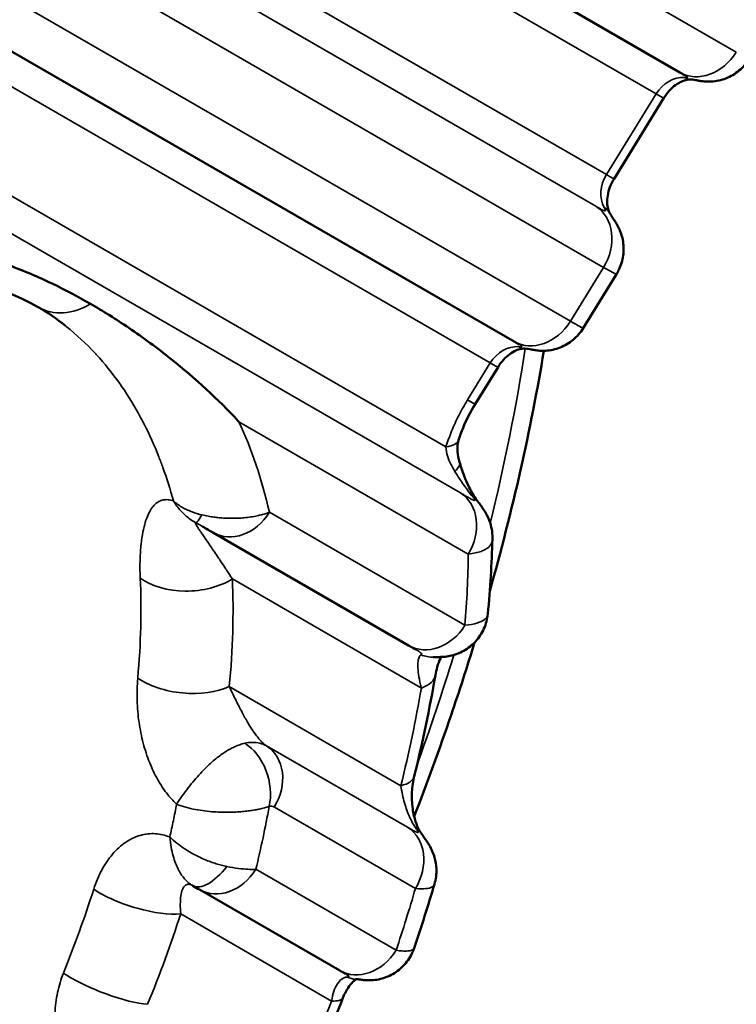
# Model space of a CAD drawing. Header units: millimetres. Extents: x 0 to 14369, y -869 to 2970.
# Tile 448 of 656: x 3587.78 to 3592.31, y 1024.4 to 1030.63. Entities that reach past the tile are written whole.
import ezdxf

# ---------------------------------------------------------------- set-up
doc = ezdxf.new("R2010")
doc.units = ezdxf.units.MM
doc.header["$LTSCALE"] = 10
doc.layers.add('Sichtbar (ISO)', color=7, linetype='Continuous', lineweight=50)
doc.layers.add('Sichtbar schmal (ISO)', color=7, linetype='Continuous', lineweight=35)

msp = doc.modelspace()

# ---------------------------------------------------------------- linework, layer by layer
at = {"layer": 'Sichtbar (ISO)'}
for p, q in [((3591.9552, 1030.2933), (3587.4552, 1032.8914)), ((3590.9065, 1028.5908), (3586.4065, 1031.1889)), ((3591.5392, 1029.6208), (3591.8539, 1030.1316)), ((3591.5548, 1029.0177), (3591.3436, 1028.6749)), ((3590.6612, 1028.1954), (3590.8051, 1028.4291)), ((3589.0027, 1027.382), (3590.2395, 1026.668)), ((3590.7699, 1027.3407), (3590.7699, 1027.3407)), ((3590.7407, 1026.8681), (3590.7407, 1026.8682)), ((3590.2814, 1026.6441), (3590.2814, 1026.6441)), ((3588.9168, 1025.1236), (3589.8041, 1024.6113)), ((3590.2747, 1024.7534), (3590.2747, 1024.7534))]:
    msp.add_line(p, q, dxfattribs=at)
for centre, major_axis, ratio, start_param, end_param in [((3592.0455, 1030.5475), (-0.0217, -0.2992), 0.536901, 6.283184, 6.283236), ((3590.9967, 1028.845), (-0.0217, -0.2992), 0.536901, 6.283184, 6.283236), ((3590.1135, 1026.5302), (0.2957, -0.0508), 0.479281, 0.000002, 0.000042), ((3589.0256, 1025.4076), (-0.1506, -0.2595), 0.433738, 6.280612, 6.283168)]:
    msp.add_ellipse(centre, major_axis=major_axis, ratio=ratio, start_param=start_param, end_param=end_param, dxfattribs=at)
for points, knots in [([(3592.3924, 1030.3774), (3592.3755, 1030.35), (3592.3538, 1030.325), (3592.3046, 1030.2839), (3592.2765, 1030.2672), (3592.2172, 1030.2439), (3592.1853, 1030.2369), (3592.1383, 1030.2343), (3592.1228, 1030.2346), (3592.1031, 1030.2365), (3592.0982, 1030.237), (3592.0892, 1030.2383), (3592.085, 1030.239), (3592.0773, 1030.2404), (3592.074, 1030.2411), (3592.0696, 1030.242), (3592.0681, 1030.2423), (3592.0651, 1030.2429), (3592.0638, 1030.2432), (3592.0588, 1030.2442), (3592.0541, 1030.2451), (3592.0393, 1030.247), (3592.032, 1030.2477), (3592.0238, 1030.2483)], [0, 0, 0, 0, 0.00967306, 0.00967306, 0.01923337, 0.01923337, 0.0287946, 0.0287946, 0.03340497, 0.03340497, 0.03494159, 0.03494159, 0.03639656, 0.03639656, 0.03801291, 0.03801291, 0.03933918, 0.03933918, 0.04144258, 0.04144258, 0.04777736, 0.04777736, 0.05135927, 0.05135927, 0.05135927, 0.05135927]), ([(3591.9851, 1030.2765), (3591.9851, 1030.2765), (3591.9848, 1030.2766), (3591.9836, 1030.2773), (3591.9824, 1030.2779), (3591.9786, 1030.2801), (3591.9756, 1030.2817), (3591.9673, 1030.2864), (3591.9615, 1030.2897), (3591.9552, 1030.2933)], [0.000891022, 0.000891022, 0.000891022, 0.000891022, 0.001691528, 0.001691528, 0.00296778, 0.00296778, 0.00521338, 0.00521338, 0.008617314, 0.008617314, 0.008617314, 0.008617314]), ([(3591.8539, 1030.1316), (3591.8641, 1030.1481), (3591.8758, 1030.1637), (3591.901, 1030.1912), (3591.9144, 1030.2031), (3591.9412, 1030.2228), (3591.9545, 1030.2304), (3591.9792, 1030.2415), (3591.9905, 1030.2448), (3592.0095, 1030.2485), (3592.0173, 1030.2487), (3592.0235, 1030.2483), (3592.0236, 1030.2483), (3592.0238, 1030.2483)], [1.48353, 1.48353, 1.48353, 1.48353, 1.712821, 1.712821, 1.942358, 1.942358, 2.174216, 2.174216, 2.406075, 2.406075, 2.637933, 2.637933, 2.642821, 2.642821, 2.642821, 2.642821]), ([(3591.5111, 1029.4049), (3591.5076, 1029.411), (3591.504, 1029.4191), (3591.4983, 1029.4399), (3591.4962, 1029.4526), (3591.495, 1029.4815), (3591.4959, 1029.4978), (3591.5017, 1029.5321), (3591.5065, 1029.5501), (3591.52, 1029.5858), (3591.5286, 1029.6035), (3591.5389, 1029.6203), (3591.5391, 1029.6206), (3591.5392, 1029.6208)], [0.32425, 0.32425, 0.32425, 0.32425, 0.556106, 0.556106, 0.787962, 0.787962, 1.019818, 1.019818, 1.250861, 1.250861, 1.48023, 1.48023, 1.48353, 1.48353, 1.48353, 1.48353]), ([(3591.5111, 1029.4049), (3591.5177, 1029.3932), (3591.5237, 1029.3835), (3591.5335, 1029.368), (3591.5376, 1029.3619), (3591.5462, 1029.3487), (3591.5508, 1029.3416), (3591.5603, 1029.3254), (3591.5649, 1029.317), (3591.5736, 1029.2988), (3591.5778, 1029.2888), (3591.5882, 1029.26), (3591.5932, 1029.2404), (3591.6004, 1029.1923), (3591.6006, 1029.1631), (3591.5924, 1029.1033), (3591.5829, 1029.0721), (3591.5647, 1029.0347), (3591.5599, 1029.0261), (3591.5548, 1029.0177)], [0, 0, 0, 0, 0.00535352, 0.00535352, 0.01068612, 0.01068612, 0.01456951, 0.01456951, 0.01768062, 0.01768062, 0.02101694, 0.02101694, 0.02706657, 0.02706657, 0.03567725, 0.03567725, 0.04521967, 0.04521967, 0.04817144, 0.04817144, 0.04817144, 0.04817144]), ([(3588.2272, 1028.8298), (3588.1468, 1028.8762), (3588.0671, 1028.9182), (3587.8959, 1029.0001), (3587.8052, 1029.0385), (3587.5489, 1029.1341), (3587.3792, 1029.183), (3587.1857, 1029.2283), (3587.1841, 1029.2287), (3587.1818, 1029.2292)], [0.0000016, 0.0000016, 0.0000016, 0.0000016, 0.0482097, 0.0482097, 0.1024107, 0.1024107, 0.1983018, 0.1983018, 0.1994542, 0.1994542, 0.1994542, 0.1994542]), ([(3587.8975, 1028.8081), (3587.6268, 1028.9644), (3587.289, 1029.0359), (3586.7658, 1028.9915), (3586.6271, 1028.9683), (3586.484, 1028.9328)], [0, 0, 0, 0, 0.1947926, 0.1947926, 0.2607096, 0.2607096, 0.2607096, 0.2607096]), ([(3589.1667, 1028.0832), (3589.1652, 1028.0848), (3589.1639, 1028.0862), (3589.0353, 1028.2245), (3588.8913, 1028.3568), (3588.6511, 1028.5491), (3588.5612, 1028.6154), (3588.3894, 1028.732), (3588.3087, 1028.7827), (3588.2272, 1028.8298)], [-0.0010932, -0.0010932, -0.0010932, -0.0010932, 0, 0, 0.0948216, 0.0948216, 0.1491616, 0.1491616, 0.1973863, 0.1973863, 0.1973863, 0.1973863]), ([(3591.3436, 1028.6749), (3591.3267, 1028.6475), (3591.3051, 1028.6225), (3591.2558, 1028.5814), (3591.2277, 1028.5647), (3591.1685, 1028.5414), (3591.1365, 1028.5344), (3591.0896, 1028.5318), (3591.0741, 1028.5321), (3591.0544, 1028.534), (3591.0495, 1028.5345), (3591.0405, 1028.5358), (3591.0362, 1028.5365), (3591.0286, 1028.5379), (3591.0253, 1028.5386), (3591.0209, 1028.5395), (3591.0194, 1028.5398), (3591.0163, 1028.5404), (3591.0151, 1028.5407), (3591.0101, 1028.5417), (3591.0053, 1028.5426), (3590.9905, 1028.5445), (3590.9833, 1028.5452), (3590.975, 1028.5458)], [0, 0, 0, 0, 0.00967306, 0.00967306, 0.01923337, 0.01923337, 0.0287946, 0.0287946, 0.03340497, 0.03340497, 0.03494159, 0.03494159, 0.03639656, 0.03639656, 0.03801291, 0.03801291, 0.03933918, 0.03933918, 0.04144258, 0.04144258, 0.04777736, 0.04777736, 0.05135927, 0.05135927, 0.05135927, 0.05135927]), ([(3590.9363, 1028.574), (3590.9363, 1028.574), (3590.9361, 1028.5741), (3590.9349, 1028.5748), (3590.9337, 1028.5754), (3590.9299, 1028.5776), (3590.9269, 1028.5792), (3590.9185, 1028.5839), (3590.9128, 1028.5872), (3590.9065, 1028.5908)], [0.000891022, 0.000891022, 0.000891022, 0.000891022, 0.001691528, 0.001691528, 0.00296778, 0.00296778, 0.00521338, 0.00521338, 0.008617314, 0.008617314, 0.008617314, 0.008617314]), ([(3590.8051, 1028.4291), (3590.8153, 1028.4456), (3590.8271, 1028.4612), (3590.8522, 1028.4887), (3590.8656, 1028.5006), (3590.8924, 1028.5203), (3590.9058, 1028.5279), (3590.9305, 1028.539), (3590.9417, 1028.5423), (3590.9608, 1028.546), (3590.9686, 1028.5462), (3590.9748, 1028.5458), (3590.9749, 1028.5458), (3590.975, 1028.5458)], [1.48353, 1.48353, 1.48353, 1.48353, 1.712821, 1.712821, 1.942358, 1.942358, 2.174216, 2.174216, 2.406075, 2.406075, 2.637933, 2.637933, 2.642821, 2.642821, 2.642821, 2.642821]), ([(3590.6612, 1028.1954), (3590.6311, 1028.1465), (3590.6046, 1028.0947), (3590.5731, 1028.0182), (3590.5637, 1027.9922), (3590.5559, 1027.967)], [0, 0, 0, 0, 0.01722926, 0.01722926, 0.02610234, 0.02610234, 0.02610234, 0.02610234]), ([(3590.5559, 1027.967), (3590.5519, 1027.9541), (3590.5494, 1027.9385), (3590.5483, 1027.903), (3590.5501, 1027.8823), (3590.5561, 1027.8504), (3590.5588, 1027.839), (3590.5621, 1027.8276)], [0, 0, 0, 0, 0.00645871, 0.00645871, 0.01391027, 0.01391027, 0.01796507, 0.01796507, 0.01796507, 0.01796507]), ([(3590.5621, 1027.8276), (3590.5695, 1027.8014), (3590.5782, 1027.7745), (3590.5969, 1027.7245), (3590.6067, 1027.7012), (3590.6246, 1027.6641), (3590.632, 1027.6499), (3590.6481, 1027.6219), (3590.6571, 1027.608), (3590.6658, 1027.5959)], [0, 0, 0, 0, 0.0088348, 0.0088348, 0.01639674, 0.01639674, 0.02117871, 0.02117871, 0.02625026, 0.02625026, 0.02625026, 0.02625026]), ([(3590.6658, 1027.5959), (3590.6742, 1027.5843), (3590.6822, 1027.5733), (3590.6966, 1027.5533), (3590.7031, 1027.5441), (3590.7155, 1027.5258), (3590.7215, 1027.5163), (3590.7376, 1027.488), (3590.7474, 1027.4671), (3590.7606, 1027.427), (3590.7651, 1027.4077), (3590.7696, 1027.3724), (3590.7704, 1027.3566), (3590.7699, 1027.3407)], [0, 0, 0, 0, 0.00446804, 0.00446804, 0.00897896, 0.00897896, 0.01321761, 0.01321761, 0.02022982, 0.02022982, 0.02619795, 0.02619795, 0.03096836, 0.03096836, 0.03096836, 0.03096836]), ([(3590.7407, 1026.8681), (3590.7377, 1026.836), (3590.7293, 1026.804), (3590.7033, 1026.7452), (3590.6854, 1026.7178), (3590.6425, 1026.6705), (3590.6169, 1026.6501), (3590.5616, 1026.6188), (3590.5309, 1026.6075), (3590.4876, 1026.5986), (3590.4745, 1026.5968), (3590.456, 1026.5954), (3590.4498, 1026.5951), (3590.438, 1026.5947), (3590.4328, 1026.5947), (3590.4249, 1026.5948), (3590.422, 1026.5948), (3590.4136, 1026.5949), (3590.4086, 1026.5949), (3590.4006, 1026.5947), (3590.3992, 1026.5947), (3590.3977, 1026.5946)], [0, 0, 0, 0, 0.00969316, 0.00969316, 0.01928487, 0.01928487, 0.02888104, 0.02888104, 0.03844896, 0.03844896, 0.04255554, 0.04255554, 0.04480968, 0.04480968, 0.04751682, 0.04751682, 0.05009238, 0.05009238, 0.0556508, 0.0556508, 0.05681438, 0.05681438, 0.05681438, 0.05681438]), ([(3590.2814, 1026.6441), (3590.2808, 1026.6444), (3590.279, 1026.6454), (3590.2738, 1026.6484), (3590.2699, 1026.6506), (3590.258, 1026.6573), (3590.2491, 1026.6624), (3590.2395, 1026.668)], [0, 0, 0, 0, 0.00249026, 0.00249026, 0.00559781, 0.00559781, 0.01107255, 0.01107255, 0.01107255, 0.01107255]), ([(3590.2748, 1025.5861), (3590.3575, 1025.7992), (3590.4353, 1026.0128), (3590.5605, 1026.3801), (3590.6102, 1026.5336), (3590.6572, 1026.687)], [6.5450891, 6.5450891, 6.5450891, 6.5450891, 6.6131452, 6.6131452, 6.6620118, 6.6620118, 6.6620118, 6.6620118]), ([(3590.4454, 1026.5949), (3590.4439, 1026.592), (3590.4422, 1026.5889), (3590.4339, 1026.5713), (3590.4268, 1026.5526), (3590.4163, 1026.5153), (3590.4124, 1026.498), (3590.4092, 1026.4794)], [0.03451301, 0.03451301, 0.03451301, 0.03451301, 0.03703523, 0.03703523, 0.04733899, 0.04733899, 0.05470397, 0.05470397, 0.05470397, 0.05470397]), ([(3590.2757, 1025.8409), (3590.2684, 1025.8112), (3590.2631, 1025.7771), (3590.2594, 1025.7073), (3590.2606, 1025.6706), (3590.2676, 1025.6197), (3590.2704, 1025.6047), (3590.2767, 1025.578), (3590.28, 1025.5661), (3590.2904, 1025.5346), (3590.2986, 1025.5157), (3590.31, 1025.4949), (3590.3131, 1025.4897), (3590.3161, 1025.4851)], [0, 0, 0, 0, 0.01138544, 0.01138544, 0.02224041, 0.02224041, 0.02678269, 0.02678269, 0.03057211, 0.03057211, 0.03726079, 0.03726079, 0.03971064, 0.03971064, 0.03971064, 0.03971064]), ([(3590.3161, 1025.4851), (3590.3234, 1025.4739), (3590.3302, 1025.4638), (3590.3419, 1025.4468), (3590.3469, 1025.4397), (3590.3573, 1025.4245), (3590.3634, 1025.4156), (3590.3767, 1025.3933), (3590.3837, 1025.3801), (3590.3952, 1025.3538), (3590.4, 1025.3405), (3590.4105, 1025.3036), (3590.4144, 1025.279), (3590.4164, 1025.2223), (3590.4123, 1025.1895), (3590.4032, 1025.1585)], [0, 0, 0, 0, 0.00454159, 0.00454159, 0.00899136, 0.00899136, 0.01374727, 0.01374727, 0.01846009, 0.01846009, 0.02273853, 0.02273853, 0.03012749, 0.03012749, 0.03982225, 0.03982225, 0.03982225, 0.03982225]), ([(3590.2747, 1024.7534), (3590.2643, 1024.7229), (3590.2488, 1024.6937), (3590.21, 1024.6427), (3590.1863, 1024.6201), (3590.1337, 1024.5841), (3590.1041, 1024.5702), (3590.0585, 1024.557), (3590.0431, 1024.5538), (3590.0126, 1024.55), (3589.9974, 1024.5492), (3589.9779, 1024.5497), (3589.9731, 1024.5499), (3589.9635, 1024.5505), (3589.9588, 1024.551), (3589.9521, 1024.5517), (3589.9498, 1024.552), (3589.9447, 1024.5527), (3589.9423, 1024.553), (3589.9383, 1024.5536), (3589.9368, 1024.5538), (3589.9329, 1024.5544), (3589.9311, 1024.5546), (3589.9242, 1024.5555), (3589.9174, 1024.5561), (3589.9062, 1024.5565)], [0, 0, 0, 0, 0.00967246, 0.00967246, 0.01923778, 0.01923778, 0.02880683, 0.02880683, 0.03352096, 0.03352096, 0.03807609, 0.03807609, 0.03961402, 0.03961402, 0.04124614, 0.04124614, 0.04223228, 0.04223228, 0.04371525, 0.04371525, 0.04543925, 0.04543925, 0.04886542, 0.04886542, 0.05560366, 0.05560366, 0.05560366, 0.05560366]), ([(3589.8365, 1024.593), (3589.8365, 1024.593), (3589.8364, 1024.593), (3589.8359, 1024.5933), (3589.835, 1024.5938), (3589.8323, 1024.5953), (3589.8299, 1024.5966), (3589.8221, 1024.601), (3589.8157, 1024.6046), (3589.8071, 1024.6096), (3589.8056, 1024.6104), (3589.8041, 1024.6113)], [0.000643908, 0.000643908, 0.000643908, 0.000643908, 0.001125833, 0.001125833, 0.002333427, 0.002333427, 0.004299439, 0.004299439, 0.008352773, 0.008352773, 0.009189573, 0.009189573, 0.009189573, 0.009189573]), ([(3589.9109, 1024.5563), (3589.9091, 1024.5555), (3589.906, 1024.5538), (3589.8942, 1024.5455), (3589.883, 1024.5357), (3589.8617, 1024.5094), (3589.8516, 1024.4944), (3589.8361, 1024.4654), (3589.8301, 1024.4527), (3589.8248, 1024.4392)], [0.01184511, 0.01184511, 0.01184511, 0.01184511, 0.01710883, 0.01710883, 0.02606343, 0.02606343, 0.03329567, 0.03329567, 0.03811143, 0.03811143, 0.03811143, 0.03811143])]:
    msp.add_open_spline(points, degree=3, knots=knots, dxfattribs=at)
for points in [[(3588.0696, 1028.6908), (3588.015, 1028.7343), (3587.9576, 1028.7734), (3587.8975, 1028.8081)], [(3590.7527, 1027.0109), (3590.8975, 1027.5228), (3591.0123, 1028.0319), (3591.0953, 1028.5322)], [(3589.0027, 1027.382), (3588.9831, 1027.3933), (3588.9607, 1027.4066), (3588.9355, 1027.4212)], [(3590.7699, 1027.3407), (3590.7654, 1027.1855), (3590.7557, 1027.0278), (3590.7407, 1026.8682)], [(3590.4092, 1026.4794), (3590.373, 1026.2689), (3590.3284, 1026.0556), (3590.2757, 1025.8409)], [(3590.4032, 1025.1585), (3590.3634, 1025.0237), (3590.3205, 1024.8886), (3590.2747, 1024.7534)], [(3588.8747, 1025.1482), (3588.8745, 1025.1483), (3588.8744, 1025.1484), (3588.8742, 1025.1485)], [(3588.9168, 1025.1236), (3588.9047, 1025.1306), (3588.8909, 1025.1389), (3588.875, 1025.1481)], [(3589.8248, 1024.4392), (3589.7492, 1024.2488), (3589.6679, 1024.0586), (3589.5812, 1023.8696)]]:
    msp.add_open_spline(points, degree=3, dxfattribs=at)
at = {"layer": 'Sichtbar schmal (ISO)'}
for p, q in [((3592.312, 1030.4217), (3587.812, 1033.0198)), ((3587.1052, 1032.871), (3591.8052, 1030.1574)), ((3586.7906, 1032.3602), (3591.4906, 1029.6467)), ((3586.9235, 1032.0446), (3591.4235, 1029.4465)), ((3586.973, 1031.6578), (3591.473, 1029.0597)), ((3591.2632, 1028.7192), (3586.7632, 1031.3173)), ((3586.0564, 1031.1685), (3590.7564, 1028.4549)), ((3590.4762, 1027.9244), (3585.7075, 1030.6775)), ((3585.6821, 1030.4534), (3590.5675, 1027.6328)), ((3591.4906, 1029.6467), (3591.8052, 1030.1574)), ((3591.473, 1029.0597), (3591.2632, 1028.7192)), ((3590.6125, 1028.2213), (3590.7564, 1028.4549)), ((3589.1667, 1028.0832), (3590.617, 1027.2459)), ((3589.3594, 1027.5104), (3590.5962, 1026.7963)), ((3589.1254, 1027.0886), (3590.3203, 1026.3988)), ((3589.1059, 1026.4075), (3590.1911, 1025.7809)), ((3590.2334, 1025.5177), (3589.3412, 1026.0328)), ((3590.2828, 1025.1308), (3589.3907, 1025.6459)), ((3589.2736, 1025.2519), (3590.1609, 1024.7397)), ((3588.7986, 1024.9693), (3589.7527, 1024.4184))]:
    msp.add_line(p, q, dxfattribs=at)
for centre, major_axis, ratio, start_param, end_param in [((3592.1052, 1030.5531), (-0.15, -0.2598), 0.816497, 0, 1.53589), ((3591.943, 1030.0698), (0.1, 0.1732), 0.816497, 0.376603, 1.53589), ((3592.0455, 1030.5475), (-0.0217, -0.2992), 0.536901, 6.02877, 6.28318), ((3591.5984, 1030.2889), (0.2554, -0.1573), 0.020149, 5.667993, 6.283185), ((3591.6284, 1029.559), (0.1, 0.1732), 0.816497, 1.53589, 2.695169), ((3591.2838, 1029.7781), (0.2554, -0.1573), 0.020149, 5.667993, 6.283185), ((3591.2662, 1029.1911), (0.15, 0.2598), 0.816497, 4.677482, 6.248279), ((3591.2503, 1029.2566), (0.2608, 0.1483), 0.520768, 6.283156, 6.579486), ((3588.0975, 1029.1545), (-0.2, -0.3464), 0.816497, 6.283177, 7.282263), ((3591.0565, 1028.8506), (-0.15, -0.2598), 0.816497, 0, 1.53589), ((3584.0381, 1026.1088), (5, 8.6603), 0.57735, 5.1805, 5.304362), ((3590.8943, 1028.3673), (0.1, 0.1732), 0.816497, 0.376603, 1.53589), ((3590.9967, 1028.845), (-0.0217, -0.2992), 0.536901, 6.02877, 6.28318), ((3590.5497, 1028.5864), (0.2554, -0.1573), 0.020149, 5.667993, 6.283185), ((3590.4057, 1028.3527), (0.2554, -0.1573), 0.020149, 5.667993, 6.283185), ((3585.5444, 1024.391), (2.893, 4.55), 0.576999, 5.763233, 5.930137), ((3590.2694, 1028.0558), (0.2865, -0.0889), 0.348326, 5.620104, 6.283181), ((3590.2735, 1027.7454), (0.2885, 0.0822), 0.306919, 5.729471, 6.283201), ((3590.4102, 1027.3774), (0.15, 0.2598), 0.816497, 4.677482, 6.248279), ((3590.4229, 1027.4199), (0.2429, 0.176), 0.280013, 6.283171, 6.530878), ((3589.0278, 1027.7127), (-0.1347, -0.2681), 0.075213, 0.043369, 0.652206), ((3589.1527, 1027.6418), (-0.15, -0.2598), 0.816497, 6.283184, 7.819075), ((3585.5332, 1024.3925), (-3.765, -5.9214), 0.576999, 2.313413, 2.391867), ((3584.9334, 1024.8143), (-2.6529, -4.252), 0.577118, 2.289637, 2.445349), ((3588.8497, 1027.2639), (-0.3996, -0.0171), 0.629395, 0.668049, 2.304774), ((3585.2092, 1024.6377), (-2.9031, -4.566), 0.576999, 2.294859, 2.450576), ((3590.3895, 1026.9278), (-0.15, -0.2598), 0.816501, 6.283185, 7.819086), ((3584.0381, 1026.1088), (5, 8.6603), 0.57735, 5.012394, 5.088819), ((3590.3863, 1026.8944), (0.0114, -0.2998), 0.794876, 5.948376, 6.283047), ((3588.8302, 1026.5828), (-0.3982, 0.0378), 0.541053, 0.758431, 2.385483), ((3590.1135, 1026.5302), (0.2957, -0.0508), 0.479281, 5.565786, 6.283185), ((3585.1918, 1024.6304), (-3.8805, -6.1031), 0.576999, 2.10034, 2.197911), ((3589.1512, 1025.7803), (0.0763, -0.2901), 0.693249, 0.928314, 2.534888), ((3589.1839, 1025.7774), (0.15, 0.2598), 0.816497, 4.67748, 6.248303), ((3589.9843, 1025.9124), (0.2914, -0.0715), 0.412575, 5.597218, 6.283185), ((3583.6847, 1026.3129), (4.2499, 7.3611), 0.57735, 4.967729, 4.967735), ((3589.338, 1025.5603), (0.0539, 0.0848), 0.576999, 0.024976, 0.556555), ((3583.6847, 1026.3129), (4.2499, 7.361), 0.57735, 4.948602, 4.948607), ((3585.5209, 1024.3772), (2.9106, 4.5777), 0.576999, 5.244374, 5.327838), ((3590.076, 1025.2623), (0.15, 0.2598), 0.816497, 4.677482, 6.248279), ((3590.0649, 1025.321), (0.2512, 0.1641), 0.404409, 0.000051, 0.266476), ((3583.6845, 1026.3129), (4.2501, 7.3613), 0.57735, 4.923256, 4.92326), ((3589.0256, 1025.4076), (-0.1506, -0.2595), 0.433738, 6.283168, 7.559612), ((3589.0668, 1025.3834), (-0.15, -0.2598), 0.816497, 0.000054, 1.535917), ((3584.9156, 1024.8087), (-2.6665, -4.2736), 0.577122, 1.869262, 1.986274), ((3588.523, 1025.1446), (-0.3805, 0.1235), 0.333496, 0.878433, 2.482959), ((3585.5155, 1024.387), (-3.7785, -5.9427), 0.576999, 1.97815, 2.040193), ((3585.1925, 1024.6326), (-2.9159, -4.5861), 0.576998, 1.874336, 1.991404), ((3589.9541, 1024.8711), (-0.15, -0.2598), 0.816501, 6.283185, 7.819083), ((3588.3136, 1024.5731), (-0.3703, 0.1512), 0.24413, 0.909458, 2.504323), ((3589.9151, 1024.8563), (-0.009, -0.2999), 0.675369, 6.001478, 6.283115), ((3585.1783, 1024.6293), (-3.8914, -6.1203), 0.576999, 1.80462, 1.89007), ((3589.5459, 1024.5499), (0.2788, -0.1107), 0.256387, 5.643514, 6.283141)]:
    msp.add_ellipse(centre, major_axis=major_axis, ratio=ratio, start_param=start_param, end_param=end_param, dxfattribs=at)
for points, knots in [([(3591.984, 1030.2609), (3591.9895, 1030.2605), (3591.9941, 1030.2603), (3591.9976, 1030.2603), (3592.0011, 1030.2604), (3592.0035, 1030.2607), (3592.0044, 1030.2614), (3592.0054, 1030.2622), (3592.0049, 1030.2633), (3592.003, 1030.265), (3592.0011, 1030.2667), (3591.9978, 1030.2689), (3591.993, 1030.2718), (3591.9904, 1030.2734), (3591.9873, 1030.2752), (3591.9839, 1030.2771)], [0.0000116, 0.0000116, 0.0000116, 0.0000116, 0.1666667, 0.1666667, 0.1666667, 0.3333333, 0.3333333, 0.3333333, 0.5, 0.5, 0.5, 0.6666667, 0.6666667, 0.6666667, 0.7570295, 0.7570295, 0.7570295, 0.7570295]), ([(3591.4235, 1029.4465), (3591.4328, 1029.4412), (3591.4409, 1029.4365), (3591.4481, 1029.4325), (3591.4554, 1029.4284), (3591.4617, 1029.4249), (3591.4669, 1029.4223), (3591.472, 1029.4197), (3591.4761, 1029.4179), (3591.4791, 1029.4171), (3591.4821, 1029.4162), (3591.484, 1029.4163), (3591.4848, 1029.4176), (3591.4855, 1029.4189), (3591.4851, 1029.4215), (3591.4838, 1029.425), (3591.4824, 1029.4284), (3591.4802, 1029.4328), (3591.4772, 1029.4381)], [0, 0, 0, 0, 0.1666667, 0.1666667, 0.1666667, 0.3333333, 0.3333333, 0.3333333, 0.5, 0.5, 0.5, 0.6666667, 0.6666667, 0.6666667, 0.8333333, 0.8333333, 0.8333333, 0.999998, 0.999998, 0.999998, 0.999998]), ([(3591.473, 1029.0597), (3591.4956, 1029.0466), (3591.5138, 1029.0364), (3591.5271, 1029.0292), (3591.5404, 1029.0221), (3591.5488, 1029.0181), (3591.5526, 1029.0174), (3591.5538, 1029.0172), (3591.5545, 1029.0173), (3591.5548, 1029.0177)], [0, 0, 0, 0, 0.1666667, 0.1666667, 0.1666667, 0.3333333, 0.3333333, 0.3333333, 0.385807, 0.385807, 0.385807, 0.385807]), ([(3591.3436, 1028.6749), (3591.3436, 1028.6749), (3591.3435, 1028.6749), (3591.3432, 1028.6751), (3591.3413, 1028.6759), (3591.3339, 1028.6796), (3591.3206, 1028.6868), (3591.3073, 1028.6941), (3591.2881, 1028.7048), (3591.2632, 1028.7192)], [0.6392846, 0.6392846, 0.6392846, 0.6392846, 0.6666667, 0.6666667, 0.6666667, 0.8333333, 0.8333333, 0.8333333, 1, 1, 1, 1]), ([(3588.7522, 1027.5826), (3588.7323, 1027.6558), (3588.7101, 1027.7261), (3588.6858, 1027.7937), (3588.6774, 1027.8168), (3588.6688, 1027.8396), (3588.66, 1027.862), (3588.6316, 1027.9341), (3588.6006, 1028.0029), (3588.5675, 1028.068), (3588.5601, 1028.0824), (3588.5527, 1028.0966), (3588.5451, 1028.1107), (3588.508, 1028.1797), (3588.4686, 1028.2442), (3588.4268, 1028.3049), (3588.4217, 1028.3123), (3588.4166, 1028.3196), (3588.4115, 1028.3268), (3588.3658, 1028.3911), (3588.3175, 1028.4512), (3588.2643, 1028.509), (3588.2621, 1028.5114), (3588.2599, 1028.5138), (3588.2577, 1028.5163), (3588.2019, 1028.5763), (3588.1405, 1028.6338), (3588.0749, 1028.6866), (3588.0731, 1028.688), (3588.0713, 1028.6894), (3588.0696, 1028.6908)], [0, 0, 0, 0, 0.1241596, 0.1241596, 0.1241596, 0.1666667, 0.1666667, 0.1666667, 0.303069, 0.303069, 0.303069, 0.3333333, 0.3333333, 0.3333333, 0.4819593, 0.4819593, 0.4819593, 0.5, 0.5, 0.5, 0.6599936, 0.6599936, 0.6599936, 0.6666667, 0.6666667, 0.6666667, 0.8333333, 0.8333333, 0.8333333, 0.837822, 0.837822, 0.837822, 0.837822]), ([(3590.9353, 1028.5584), (3590.9408, 1028.558), (3590.9453, 1028.5578), (3590.9488, 1028.5578), (3590.9523, 1028.5579), (3590.9547, 1028.5582), (3590.9557, 1028.5589), (3590.9567, 1028.5597), (3590.9562, 1028.5608), (3590.9543, 1028.5625), (3590.9524, 1028.5642), (3590.949, 1028.5664), (3590.9442, 1028.5693), (3590.9416, 1028.5709), (3590.9386, 1028.5727), (3590.9351, 1028.5746)], [0.0000116, 0.0000116, 0.0000116, 0.0000116, 0.1666667, 0.1666667, 0.1666667, 0.3333333, 0.3333333, 0.3333333, 0.5, 0.5, 0.5, 0.6666667, 0.6666667, 0.6666667, 0.7570295, 0.7570295, 0.7570295, 0.7570295]), ([(3590.5322, 1027.7688), (3590.5229, 1027.7838), (3590.5141, 1027.7994), (3590.5061, 1027.8158), (3590.4982, 1027.8322), (3590.4912, 1027.8494), (3590.4858, 1027.8675), (3590.4804, 1027.8856), (3590.4766, 1027.9045), (3590.4762, 1027.9244)], [0.0000007, 0.0000007, 0.0000007, 0.0000007, 0.3333333, 0.3333333, 0.3333333, 0.6666667, 0.6666667, 0.6666667, 1, 1, 1, 1]), ([(3590.6463, 1027.6072), (3590.6355, 1027.6198), (3590.6256, 1027.6323), (3590.6163, 1027.6446), (3590.607, 1027.6569), (3590.5983, 1027.6689), (3590.5903, 1027.6804), (3590.5823, 1027.6919), (3590.5749, 1027.7028), (3590.568, 1027.7131), (3590.5611, 1027.7235), (3590.5548, 1027.7333), (3590.5488, 1027.7425), (3590.5429, 1027.7518), (3590.5374, 1027.7605), (3590.5322, 1027.7688)], [0, 0, 0, 0, 0.2, 0.2, 0.2, 0.4, 0.4, 0.4, 0.6, 0.6, 0.6, 0.8, 0.8, 0.8, 1, 1, 1, 1]), ([(3588.7522, 1027.5826), (3588.7403, 1027.5866), (3588.7291, 1027.589), (3588.7184, 1027.5899), (3588.7077, 1027.5908), (3588.6976, 1027.5903), (3588.6879, 1027.5884), (3588.6782, 1027.5865), (3588.6691, 1027.5831), (3588.6603, 1027.5784), (3588.6516, 1027.5736), (3588.6433, 1027.5675), (3588.6354, 1027.5598), (3588.6275, 1027.5521), (3588.6199, 1027.543), (3588.6128, 1027.5322), (3588.6057, 1027.5215), (3588.5989, 1027.5091), (3588.5926, 1027.495), (3588.5862, 1027.4808), (3588.5803, 1027.4648), (3588.5748, 1027.4467), (3588.5693, 1027.4287), (3588.5642, 1027.4085), (3588.5597, 1027.3857), (3588.5552, 1027.363), (3588.5513, 1027.3377), (3588.5482, 1027.3093), (3588.5451, 1027.2809), (3588.5428, 1027.2494), (3588.5416, 1027.2139), (3588.5405, 1027.1784), (3588.5406, 1027.1389), (3588.5426, 1027.0947)], [0, 0, 0, 0, 0.090909, 0.090909, 0.090909, 0.181818, 0.181818, 0.181818, 0.272727, 0.272727, 0.272727, 0.363636, 0.363636, 0.363636, 0.454545, 0.454545, 0.454545, 0.545455, 0.545455, 0.545455, 0.636364, 0.636364, 0.636364, 0.727273, 0.727273, 0.727273, 0.818182, 0.818182, 0.818182, 0.909091, 0.909091, 0.909091, 1, 1, 1, 1]), ([(3588.933, 1027.4935), (3588.912, 1027.4982), (3588.8909, 1027.5045), (3588.8703, 1027.5124), (3588.8497, 1027.5202), (3588.8297, 1027.5297), (3588.8099, 1027.5411), (3588.7902, 1027.5526), (3588.7708, 1027.5661), (3588.7522, 1027.5826)], [0.0000302, 0.0000302, 0.0000302, 0.0000302, 0.3333333, 0.3333333, 0.3333333, 0.6666667, 0.6666667, 0.6666667, 1, 1, 1, 1]), ([(3588.7522, 1027.5826), (3588.7666, 1027.5593), (3588.7819, 1027.5391), (3588.7974, 1027.5217), (3588.8129, 1027.5043), (3588.8286, 1027.4896), (3588.8448, 1027.4768), (3588.8501, 1027.4726), (3588.8555, 1027.4686), (3588.8609, 1027.4648), (3588.8719, 1027.4571), (3588.883, 1027.4503), (3588.8941, 1027.4444)], [0, 0, 0, 0, 0.3333333, 0.3333333, 0.3333333, 0.6666667, 0.6666667, 0.6666667, 0.7767276, 0.7767276, 0.7767276, 0.9999915, 0.9999915, 0.9999915, 0.9999915]), ([(3590.5675, 1027.6328), (3590.5742, 1027.6289), (3590.5805, 1027.6253), (3590.5862, 1027.622), (3590.592, 1027.6187), (3590.5973, 1027.6156), (3590.6022, 1027.6129), (3590.6071, 1027.6101), (3590.6116, 1027.6075), (3590.6157, 1027.6052), (3590.6198, 1027.6029), (3590.6236, 1027.6009), (3590.627, 1027.599), (3590.6304, 1027.5972), (3590.6335, 1027.5955), (3590.6363, 1027.5941), (3590.639, 1027.5927), (3590.6415, 1027.5914), (3590.6437, 1027.5904), (3590.646, 1027.5893), (3590.6479, 1027.5884), (3590.6496, 1027.5877), (3590.6513, 1027.587), (3590.6528, 1027.5865), (3590.654, 1027.5861), (3590.6553, 1027.5858), (3590.6563, 1027.5855), (3590.6571, 1027.5855), (3590.6579, 1027.5854), (3590.6585, 1027.5855), (3590.659, 1027.5856), (3590.6594, 1027.5858), (3590.6597, 1027.5861), (3590.6598, 1027.5866), (3590.6599, 1027.587), (3590.6599, 1027.5876), (3590.6597, 1027.5883), (3590.6595, 1027.589), (3590.6592, 1027.5898), (3590.6586, 1027.5909), (3590.658, 1027.5919), (3590.6573, 1027.5932), (3590.6562, 1027.5947), (3590.6552, 1027.5962), (3590.6539, 1027.5979), (3590.6522, 1027.6), (3590.6506, 1027.6021), (3590.6486, 1027.6045), (3590.6463, 1027.6072)], [0, 0, 0, 0, 0.0625, 0.0625, 0.0625, 0.125, 0.125, 0.125, 0.1875, 0.1875, 0.1875, 0.25, 0.25, 0.25, 0.3125, 0.3125, 0.3125, 0.375, 0.375, 0.375, 0.4375, 0.4375, 0.4375, 0.5, 0.5, 0.5, 0.5625, 0.5625, 0.5625, 0.625, 0.625, 0.625, 0.6875, 0.6875, 0.6875, 0.75, 0.75, 0.75, 0.8125, 0.8125, 0.8125, 0.875, 0.875, 0.875, 0.9375, 0.9375, 0.9375, 0.9999945, 0.9999945, 0.9999945, 0.9999945]), ([(3589.3594, 1027.5104), (3589.3453, 1027.5049), (3589.3308, 1027.5003), (3589.3164, 1027.4963), (3589.3128, 1027.4953), (3589.3092, 1027.4944), (3589.3056, 1027.4934), (3589.2949, 1027.4907), (3589.2841, 1027.4883), (3589.2735, 1027.4862), (3589.2593, 1027.4833), (3589.2452, 1027.4811), (3589.2314, 1027.4792), (3589.2175, 1027.4774), (3589.2039, 1027.476), (3589.1905, 1027.4749), (3589.1772, 1027.4739), (3589.1641, 1027.4732), (3589.1512, 1027.4728), (3589.1384, 1027.4724), (3589.1258, 1027.4723), (3589.1135, 1027.4725), (3589.1012, 1027.4726), (3589.0891, 1027.4731), (3589.0772, 1027.4737), (3589.0653, 1027.4743), (3589.0537, 1027.4752), (3589.0423, 1027.4763), (3589.0309, 1027.4773), (3589.0197, 1027.4786), (3589.0084, 1027.4801), (3588.997, 1027.4816), (3588.9853, 1027.4834), (3588.9728, 1027.4855), (3588.9603, 1027.4877), (3588.947, 1027.4902), (3588.933, 1027.4935)], [0.0000016, 0.0000016, 0.0000016, 0.0000016, 0.0909091, 0.0909091, 0.0909091, 0.1137088, 0.1137088, 0.1137088, 0.1818182, 0.1818182, 0.1818182, 0.2727273, 0.2727273, 0.2727273, 0.3636364, 0.3636364, 0.3636364, 0.4545455, 0.4545455, 0.4545455, 0.5454545, 0.5454545, 0.5454545, 0.6363636, 0.6363636, 0.6363636, 0.7272727, 0.7272727, 0.7272727, 0.8181818, 0.8181818, 0.8181818, 0.9090909, 0.9090909, 0.9090909, 1, 1, 1, 1]), ([(3588.8941, 1027.4444), (3588.8924, 1027.4447), (3588.8918, 1027.4439), (3588.892, 1027.4422), (3588.892, 1027.442), (3588.892, 1027.4418), (3588.8921, 1027.4415), (3588.8924, 1027.4398), (3588.8934, 1027.4373), (3588.895, 1027.4342), (3588.8953, 1027.4337), (3588.8956, 1027.4332), (3588.8959, 1027.4326), (3588.8976, 1027.4293), (3588.8999, 1027.4254), (3588.9027, 1027.4208), (3588.9033, 1027.4199), (3588.9038, 1027.4191), (3588.9044, 1027.4182), (3588.9073, 1027.4135), (3588.9108, 1027.4081), (3588.9148, 1027.4022), (3588.9156, 1027.4009), (3588.9164, 1027.3997), (3588.9173, 1027.3984), (3588.9214, 1027.3923), (3588.9259, 1027.3856), (3588.9309, 1027.3783), (3588.9321, 1027.3766), (3588.9332, 1027.3748), (3588.9345, 1027.3731), (3588.9396, 1027.3656), (3588.9451, 1027.3576), (3588.9511, 1027.3488), (3588.9527, 1027.3466), (3588.9542, 1027.3443), (3588.9558, 1027.342), (3588.962, 1027.3331), (3588.9685, 1027.3235), (3588.9756, 1027.3133), (3588.9775, 1027.3104), (3588.9796, 1027.3074), (3588.9816, 1027.3044), (3588.9888, 1027.294), (3588.9964, 1027.2828), (3589.0045, 1027.2709), (3589.0071, 1027.2672), (3589.0096, 1027.2634), (3589.0122, 1027.2595), (3589.0205, 1027.2473), (3589.0293, 1027.2343), (3589.0386, 1027.2204), (3589.0417, 1027.2157), (3589.045, 1027.2109), (3589.0482, 1027.206), (3589.0577, 1027.1917), (3589.0678, 1027.1766), (3589.0785, 1027.1603), (3589.0824, 1027.1544), (3589.0864, 1027.1483), (3589.0905, 1027.142), (3589.1015, 1027.1253), (3589.1131, 1027.1076), (3589.1254, 1027.0886)], [0, 0, 0, 0, 0.090909, 0.090909, 0.090909, 0.102431, 0.102431, 0.102431, 0.181818, 0.181818, 0.181818, 0.194787, 0.194787, 0.194787, 0.272727, 0.272727, 0.272727, 0.287184, 0.287184, 0.287184, 0.363636, 0.363636, 0.363636, 0.379575, 0.379575, 0.379575, 0.454545, 0.454545, 0.454545, 0.471975, 0.471975, 0.471975, 0.545455, 0.545455, 0.545455, 0.564369, 0.564369, 0.564369, 0.636364, 0.636364, 0.636364, 0.656763, 0.656763, 0.656763, 0.727273, 0.727273, 0.727273, 0.749156, 0.749156, 0.749156, 0.818182, 0.818182, 0.818182, 0.841551, 0.841551, 0.841551, 0.909091, 0.909091, 0.909091, 0.933914, 0.933914, 0.933914, 1, 1, 1, 1]), ([(3588.9355, 1027.4212), (3588.9342, 1027.4219), (3588.933, 1027.4226), (3588.9318, 1027.4233), (3588.9312, 1027.4236), (3588.9306, 1027.424), (3588.9301, 1027.4243), (3588.9277, 1027.4256), (3588.9254, 1027.4269), (3588.9232, 1027.4282), (3588.9228, 1027.4284), (3588.9224, 1027.4287), (3588.922, 1027.4289), (3588.9197, 1027.4302), (3588.9175, 1027.4315), (3588.9154, 1027.4326), (3588.9151, 1027.4328), (3588.9149, 1027.433), (3588.9146, 1027.4331), (3588.9122, 1027.4344), (3588.91, 1027.4357), (3588.9078, 1027.437), (3588.9055, 1027.4382), (3588.9033, 1027.4394), (3588.901, 1027.4407), (3588.8988, 1027.4419), (3588.8965, 1027.4431), (3588.8941, 1027.4444)], [0.4887956, 0.4887956, 0.4887956, 0.4887956, 0.5272459, 0.5272459, 0.5272459, 0.5454545, 0.5454545, 0.5454545, 0.6218155, 0.6218155, 0.6218155, 0.6363636, 0.6363636, 0.6363636, 0.7163359, 0.7163359, 0.7163359, 0.7272727, 0.7272727, 0.7272727, 0.8181818, 0.8181818, 0.8181818, 0.9090909, 0.9090909, 0.9090909, 1, 1, 1, 1]), ([(3590.617, 1027.2459), (3590.6339, 1027.2478), (3590.649, 1027.2502), (3590.6624, 1027.2531), (3590.6758, 1027.2561), (3590.6874, 1027.2594), (3590.6978, 1027.2631), (3590.7081, 1027.2667), (3590.717, 1027.2708), (3590.7247, 1027.275), (3590.7324, 1027.2793), (3590.7389, 1027.2839), (3590.7444, 1027.2886), (3590.7499, 1027.2934), (3590.7543, 1027.2984), (3590.7579, 1027.3035), (3590.7614, 1027.3087), (3590.7641, 1027.314), (3590.7661, 1027.3195), (3590.768, 1027.3249), (3590.7691, 1027.3305), (3590.7696, 1027.3363), (3590.7698, 1027.3377), (3590.7699, 1027.3392), (3590.7699, 1027.3407)], [0, 0, 0, 0, 0.0625, 0.0625, 0.0625, 0.125, 0.125, 0.125, 0.1875, 0.1875, 0.1875, 0.25, 0.25, 0.25, 0.3125, 0.3125, 0.3125, 0.375, 0.375, 0.375, 0.4375, 0.4375, 0.4375, 0.453603, 0.453603, 0.453603, 0.453603]), ([(3590.5962, 1026.7963), (3590.626, 1026.7985), (3590.6515, 1026.803), (3590.6721, 1026.8093), (3590.6927, 1026.8156), (3590.7085, 1026.8235), (3590.7199, 1026.8329), (3590.7312, 1026.8422), (3590.7381, 1026.8528), (3590.7402, 1026.8646), (3590.7404, 1026.8658), (3590.7406, 1026.867), (3590.7407, 1026.8681)], [0.000004, 0.000004, 0.000004, 0.000004, 0.1666667, 0.1666667, 0.1666667, 0.3333333, 0.3333333, 0.3333333, 0.5, 0.5, 0.5, 0.5162676, 0.5162676, 0.5162676, 0.5162676]), ([(3590.2814, 1026.6441), (3590.2837, 1026.6427), (3590.286, 1026.6414), (3590.2882, 1026.6402), (3590.2954, 1026.6359), (3590.3016, 1026.6323), (3590.3067, 1026.6289), (3590.3119, 1026.6256), (3590.316, 1026.6227), (3590.3188, 1026.6201), (3590.3216, 1026.6175), (3590.323, 1026.6153), (3590.3231, 1026.6134), (3590.3231, 1026.6114), (3590.3218, 1026.6098), (3590.3188, 1026.6083)], [0.2835249, 0.2835249, 0.2835249, 0.2835249, 0.3333333, 0.3333333, 0.3333333, 0.5, 0.5, 0.5, 0.6666667, 0.6666667, 0.6666667, 0.8333333, 0.8333333, 0.8333333, 1, 1, 1, 1]), ([(3590.3188, 1026.6083), (3590.3136, 1026.6056), (3590.3095, 1026.6008), (3590.3063, 1026.5938), (3590.303, 1026.5869), (3590.3008, 1026.5779), (3590.2996, 1026.5666), (3590.2983, 1026.5553), (3590.2981, 1026.5416), (3590.299, 1026.5256), (3590.2999, 1026.5096), (3590.302, 1026.4911), (3590.3054, 1026.4701), (3590.3088, 1026.4491), (3590.3136, 1026.4254), (3590.3203, 1026.3988)], [0.000016, 0.000016, 0.000016, 0.000016, 0.2, 0.2, 0.2, 0.4, 0.4, 0.4, 0.6, 0.6, 0.6, 0.8, 0.8, 0.8, 1, 1, 1, 1]), ([(3588.5271, 1026.462), (3588.5228, 1026.415), (3588.5216, 1026.3678), (3588.523, 1026.321), (3588.5244, 1026.2741), (3588.5285, 1026.2275), (3588.535, 1026.182), (3588.5416, 1026.1366), (3588.5506, 1026.0923), (3588.5617, 1026.0498), (3588.5729, 1026.0074), (3588.5862, 1025.9668), (3588.6013, 1025.9288), (3588.6164, 1025.8908), (3588.6332, 1025.8554), (3588.6513, 1025.823), (3588.6694, 1025.7906), (3588.6886, 1025.7612), (3588.7089, 1025.7347), (3588.7291, 1025.7082), (3588.7504, 1025.6847), (3588.7726, 1025.6638)], [0, 0, 0, 0, 0.1428571, 0.1428571, 0.1428571, 0.2857143, 0.2857143, 0.2857143, 0.4285714, 0.4285714, 0.4285714, 0.5714286, 0.5714286, 0.5714286, 0.7142857, 0.7142857, 0.7142857, 0.8571429, 0.8571429, 0.8571429, 1, 1, 1, 1]), ([(3589.1059, 1026.4075), (3589.1187, 1026.3801), (3589.1315, 1026.3533), (3589.1442, 1026.3275), (3589.1569, 1026.3016), (3589.1696, 1026.2768), (3589.182, 1026.2533), (3589.1945, 1026.2298), (3589.2067, 1026.2077), (3589.2187, 1026.1873), (3589.2306, 1026.1669), (3589.2423, 1026.1482), (3589.2535, 1026.1314), (3589.2647, 1026.1147), (3589.2754, 1026.1), (3589.2855, 1026.0873), (3589.2957, 1026.0746), (3589.3052, 1026.0639), (3589.3145, 1026.0548), (3589.3237, 1026.0457), (3589.3328, 1026.0382), (3589.3412, 1026.0328)], [0.0000001, 0.0000001, 0.0000001, 0.0000001, 0.1428571, 0.1428571, 0.1428571, 0.2857143, 0.2857143, 0.2857143, 0.4285714, 0.4285714, 0.4285714, 0.5714286, 0.5714286, 0.5714286, 0.7142857, 0.7142857, 0.7142857, 0.8571429, 0.8571429, 0.8571429, 1, 1, 1, 1]), ([(3589.2031, 1026.0488), (3589.1927, 1026.0464), (3589.1723, 1026.0405), (3589.1447, 1026.0297), (3589.1181, 1026.0169), (3589.0904, 1026.0012), (3589.0612, 1025.9821), (3589.03, 1025.9589), (3588.9965, 1025.9309), (3588.9608, 1025.8977), (3588.9236, 1025.8595), (3588.8851, 1025.8163), (3588.846, 1025.7685), (3588.8076, 1025.7171), (3588.7835, 1025.6813), (3588.7726, 1025.6638)], [0.0000037, 0.0000037, 0.0000037, 0.0000037, 0.0769231, 0.1538462, 0.2307692, 0.3076923, 0.3846154, 0.4615385, 0.5384615, 0.6153846, 0.6923077, 0.7692308, 0.8461538, 0.9230769, 1, 1, 1, 1]), ([(3589.3412, 1026.0328), (3589.328, 1026.0404), (3589.2995, 1026.0517), (3589.2526, 1026.0567), (3589.2197, 1026.0525), (3589.2031, 1026.0488)], [0.0000028, 0.0000028, 0.0000028, 0.0000028, 0.3333333, 0.6666667, 1, 1, 1, 1]), ([(3590.1911, 1025.7809), (3590.1937, 1025.7617), (3590.197, 1025.7427), (3590.2009, 1025.7244), (3590.2048, 1025.7061), (3590.2092, 1025.6884), (3590.214, 1025.6718), (3590.2187, 1025.6551), (3590.2238, 1025.6396), (3590.2291, 1025.6249), (3590.2344, 1025.6103), (3590.24, 1025.5965), (3590.2459, 1025.5834), (3590.2518, 1025.5702), (3590.258, 1025.5575), (3590.2652, 1025.5446), (3590.2724, 1025.5317), (3590.2806, 1025.5185), (3590.2898, 1025.506)], [0.0000005, 0.0000005, 0.0000005, 0.0000005, 0.1666667, 0.1666667, 0.1666667, 0.3333333, 0.3333333, 0.3333333, 0.5, 0.5, 0.5, 0.6666667, 0.6666667, 0.6666667, 0.8333333, 0.8333333, 0.8333333, 1, 1, 1, 1]), ([(3588.7299, 1025.4563), (3588.7376, 1025.491), (3588.7449, 1025.5258), (3588.752, 1025.5604), (3588.7591, 1025.595), (3588.7661, 1025.6294), (3588.7726, 1025.6638)], [0, 0, 0, 0, 0.5, 0.5, 0.5, 1, 1, 1, 1]), ([(3588.7726, 1025.6638), (3588.791, 1025.6562), (3588.811, 1025.6497), (3588.8311, 1025.6441), (3588.8513, 1025.6386), (3588.8714, 1025.634), (3588.8915, 1025.6302), (3588.9116, 1025.6264), (3588.9317, 1025.6233), (3588.9513, 1025.6208), (3588.9709, 1025.6184), (3588.99, 1025.6166), (3589.0086, 1025.6154), (3589.0272, 1025.6141), (3589.0451, 1025.6133), (3589.0624, 1025.6129), (3589.0797, 1025.6126), (3589.0963, 1025.6126), (3589.1122, 1025.613), (3589.128, 1025.6133), (3589.1431, 1025.614), (3589.1573, 1025.6148), (3589.1716, 1025.6157), (3589.185, 1025.6168), (3589.1978, 1025.6181), (3589.2105, 1025.6194), (3589.2226, 1025.6208), (3589.2341, 1025.6223), (3589.2456, 1025.6239), (3589.2566, 1025.6256), (3589.267, 1025.6274), (3589.2775, 1025.6292), (3589.2876, 1025.6311), (3589.2975, 1025.6332), (3589.3075, 1025.6353), (3589.3174, 1025.6376), (3589.3275, 1025.6402), (3589.3376, 1025.6427), (3589.3478, 1025.6456), (3589.3579, 1025.6488)], [0, 0, 0, 0, 0.0769231, 0.0769231, 0.0769231, 0.1538462, 0.1538462, 0.1538462, 0.2307692, 0.2307692, 0.2307692, 0.3076923, 0.3076923, 0.3076923, 0.3846154, 0.3846154, 0.3846154, 0.4615385, 0.4615385, 0.4615385, 0.5384615, 0.5384615, 0.5384615, 0.6153846, 0.6153846, 0.6153846, 0.6923077, 0.6923077, 0.6923077, 0.7692308, 0.7692308, 0.7692308, 0.8461538, 0.8461538, 0.8461538, 0.9230769, 0.9230769, 0.9230769, 0.9999993, 0.9999993, 0.9999993, 0.9999993]), ([(3590.2898, 1025.506), (3590.293, 1025.5016), (3590.2956, 1025.4978), (3590.2975, 1025.4946), (3590.2995, 1025.4914), (3590.3008, 1025.4888), (3590.3012, 1025.4869), (3590.3017, 1025.4851), (3590.3012, 1025.4839), (3590.2996, 1025.4837), (3590.2981, 1025.4835), (3590.2954, 1025.4843), (3590.2917, 1025.4858), (3590.288, 1025.4873), (3590.2834, 1025.4897), (3590.278, 1025.4925), (3590.2726, 1025.4954), (3590.2664, 1025.4988), (3590.2591, 1025.503), (3590.2517, 1025.5071), (3590.2432, 1025.512), (3590.2334, 1025.5177)], [0.0000115, 0.0000115, 0.0000115, 0.0000115, 0.1428571, 0.1428571, 0.1428571, 0.2857143, 0.2857143, 0.2857143, 0.4285714, 0.4285714, 0.4285714, 0.5714286, 0.5714286, 0.5714286, 0.7142857, 0.7142857, 0.7142857, 0.8571429, 0.8571429, 0.8571429, 1, 1, 1, 1]), ([(3589.0896, 1025.2698), (3589.0788, 1025.272), (3589.0679, 1025.2745), (3589.0568, 1025.2774), (3589.0457, 1025.2802), (3589.0346, 1025.2834), (3589.0231, 1025.287), (3589.0116, 1025.2906), (3588.9997, 1025.2946), (3588.9875, 1025.2991), (3588.9752, 1025.3036), (3588.9625, 1025.3085), (3588.9494, 1025.3141), (3588.9362, 1025.3197), (3588.9226, 1025.326), (3588.9085, 1025.3329), (3588.8945, 1025.3398), (3588.88, 1025.3475), (3588.8652, 1025.3559), (3588.8504, 1025.3644), (3588.8353, 1025.3737), (3588.8202, 1025.3838), (3588.8051, 1025.3939), (3588.7899, 1025.4048), (3588.7745, 1025.4172), (3588.7592, 1025.4295), (3588.7438, 1025.4433), (3588.7299, 1025.4563)], [0.0000556, 0.0000556, 0.0000556, 0.0000556, 0.1111111, 0.1111111, 0.1111111, 0.2222222, 0.2222222, 0.2222222, 0.3333333, 0.3333333, 0.3333333, 0.4444444, 0.4444444, 0.4444444, 0.5555556, 0.5555556, 0.5555556, 0.6666667, 0.6666667, 0.6666667, 0.7777778, 0.7777778, 0.7777778, 0.8888889, 0.8888889, 0.8888889, 1, 1, 1, 1]), ([(3589.2736, 1025.2519), (3589.2586, 1025.2511), (3589.2418, 1025.251), (3589.2235, 1025.2518), (3589.2051, 1025.2527), (3589.1854, 1025.2545), (3589.1631, 1025.2573), (3589.1409, 1025.2602), (3589.1162, 1025.2642), (3589.0896, 1025.2698)], [0, 0, 0, 0, 0.333333, 0.333333, 0.333333, 0.666667, 0.666667, 0.666667, 1, 1, 1, 1]), ([(3588.8742, 1025.1485), (3588.8674, 1025.1524), (3588.8607, 1025.1552), (3588.8543, 1025.1565), (3588.8526, 1025.1568), (3588.8509, 1025.157), (3588.8492, 1025.1571), (3588.8422, 1025.1576), (3588.8356, 1025.156), (3588.8297, 1025.1522), (3588.8288, 1025.1516), (3588.8278, 1025.1509), (3588.8269, 1025.1501), (3588.8207, 1025.1452), (3588.8154, 1025.1376), (3588.811, 1025.1275), (3588.8107, 1025.1267), (3588.8103, 1025.1259), (3588.81, 1025.125), (3588.8054, 1025.1137), (3588.802, 1025.0995), (3588.7998, 1025.0836), (3588.7975, 1025.0676), (3588.7964, 1025.0499), (3588.7962, 1025.0308), (3588.796, 1025.0117), (3588.7968, 1024.9912), (3588.7986, 1024.9693)], [0.0031686, 0.0031686, 0.0031686, 0.0031686, 0.1324624, 0.1324624, 0.1324624, 0.1666667, 0.1666667, 0.1666667, 0.3099239, 0.3099239, 0.3099239, 0.3333333, 0.3333333, 0.3333333, 0.487519, 0.487519, 0.487519, 0.5, 0.5, 0.5, 0.6666667, 0.6666667, 0.6666667, 0.8333333, 0.8333333, 0.8333333, 1, 1, 1, 1]), ([(3590.4032, 1025.1585), (3590.4009, 1025.1509), (3590.3959, 1025.1449), (3590.3883, 1025.1403), (3590.3793, 1025.1348), (3590.3669, 1025.1312), (3590.3497, 1025.1295), (3590.3325, 1025.1278), (3590.3103, 1025.128), (3590.2828, 1025.1308)], [0.5931845, 0.5931845, 0.5931845, 0.5931845, 0.7142857, 0.7142857, 0.7142857, 0.8571429, 0.8571429, 0.8571429, 1, 1, 1, 1]), ([(3590.1609, 1024.7397), (3590.1749, 1024.7375), (3590.1876, 1024.736), (3590.1991, 1024.7352), (3590.2129, 1024.7343), (3590.2249, 1024.7342), (3590.2348, 1024.7351), (3590.253, 1024.7366), (3590.2648, 1024.741), (3590.2707, 1024.7471), (3590.2726, 1024.749), (3590.2739, 1024.7511), (3590.2747, 1024.7534)], [0.0000024, 0.0000024, 0.0000024, 0.0000024, 0.0751343, 0.0751343, 0.0751343, 0.1666667, 0.1666667, 0.1666667, 0.3333333, 0.3333333, 0.3333333, 0.3860063, 0.3860063, 0.3860063, 0.3860063]), ([(3589.836, 1024.5933), (3589.8398, 1024.591), (3589.8433, 1024.589), (3589.8462, 1024.5872), (3589.8516, 1024.584), (3589.8555, 1024.5815), (3589.858, 1024.5795), (3589.8606, 1024.5775), (3589.8619, 1024.576), (3589.8623, 1024.5748), (3589.8626, 1024.5736), (3589.862, 1024.5727), (3589.8602, 1024.5719), (3589.8584, 1024.5711), (3589.8553, 1024.5704), (3589.8502, 1024.57)], [0.2410659, 0.2410659, 0.2410659, 0.2410659, 0.3333333, 0.3333333, 0.3333333, 0.5, 0.5, 0.5, 0.6666667, 0.6666667, 0.6666667, 0.8333333, 0.8333333, 0.8333333, 0.9999987, 0.9999987, 0.9999987, 0.9999987]), ([(3589.8502, 1024.57), (3589.8386, 1024.5689), (3589.8276, 1024.5647), (3589.8174, 1024.5576), (3589.8072, 1024.5505), (3589.7978, 1024.5405), (3589.7892, 1024.5275), (3589.7806, 1024.5145), (3589.7729, 1024.4984), (3589.7667, 1024.48), (3589.7606, 1024.4617), (3589.7558, 1024.4411), (3589.7527, 1024.4184)], [0, 0, 0, 0, 0.25, 0.25, 0.25, 0.5, 0.5, 0.5, 0.75, 0.75, 0.75, 0.9999978, 0.9999978, 0.9999978, 0.9999978])]:
    msp.add_open_spline(points, degree=3, knots=knots, dxfattribs=at)
for points in [[(3590.4762, 1027.9244), (3590.4864, 1027.9575), (3590.5102, 1028.0237), (3590.5562, 1028.124), (3590.5927, 1028.189), (3590.6125, 1028.2213)], [(3588.7299, 1025.4563), (3588.7004, 1025.4678), (3588.6404, 1025.4821), (3588.5426, 1025.4725), (3588.4482, 1025.4275), (3588.3645, 1025.3509), (3588.2967, 1025.2504), (3588.2624, 1025.1698), (3588.2484, 1025.1257)], [(3588.7299, 1025.4563), (3588.7314, 1025.4341), (3588.7378, 1025.3906), (3588.7502, 1025.3359), (3588.7654, 1025.2901), (3588.7823, 1025.2523), (3588.8, 1025.2215), (3588.818, 1025.1968), (3588.8363, 1025.1769), (3588.8549, 1025.1608), (3588.8681, 1025.1521), (3588.8747, 1025.1482)], [(3588.057, 1024.5945), (3588.0411, 1024.555), (3588.0162, 1024.4735), (3587.9992, 1024.3423), (3588.0053, 1024.2089), (3588.0361, 1024.0798), (3588.0924, 1023.9624), (3588.1438, 1023.899), (3588.1735, 1023.8707)]]:
    msp.add_open_spline(points, degree=3, dxfattribs=at)

doc.saveas('drawing.dxf')
